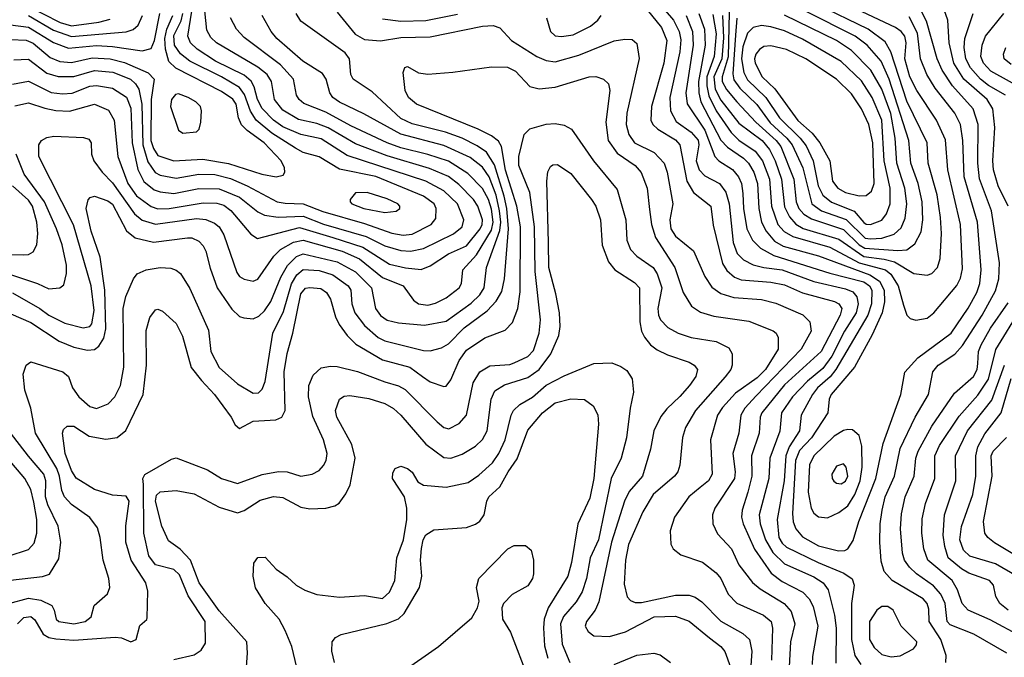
# Model space of a CAD drawing. Extents: x 1173029 to 1307123, y 522559 to 678521.
# Tile 523 of 623: x 1208596 to 1212934, y 659787 to 662597. Entities that reach past the tile are written whole.
import ezdxf

# ---------------------------------------------------------------- set-up
doc = ezdxf.new("R2010")
doc.units = 0

msp = doc.modelspace()

# ---------------------------------------------------------------- linework, layer by layer
at = {"layer": '0CON10XD'}
for points in [[(1211692.9, 662615), (1211697.2, 662517.2), (1211689, 662425), (1211654.8, 662345), (1211660.9, 662290.9), (1211685, 662242.1), (1211765, 662141.2), (1211866.6, 662065), (1211899.6, 662025), (1211924.6, 661975), (1211952.7, 661895), (1211965, 661772.1), (1211987.7, 661727.7), (1212015, 661696.2), (1212047.5, 661677.5), (1212205, 661629.9), (1212315, 661554), (1212405, 661542.4), (1212450.1, 661530.1), (1212535, 661478), (1212595, 661470.7), (1212615, 661479.2), (1212640.4, 661505), (1212651.8, 661545), (1212657, 661655), (1212653.6, 661725), (1212638.4, 661825), (1212599.2, 661965), (1212594.4, 662055), (1212505, 662238), (1212434.7, 662455.3), (1212409.4, 662499.4), (1212335, 662555.5), (1211884.7, 662775)], [(1208625, 662660.7), (1208774.9, 662584.9), (1208825, 662569.6), (1208944.2, 662585.8), (1208995, 662599.3)], [(1209975, 661638), (1210108.2, 661595), (1210225, 661520.2), (1210296.1, 661503.9), (1210365, 661496.7), (1210405, 661511.8), (1210485, 661565.7), (1210565, 661600), (1210624.8, 661675), (1210633.9, 661695), (1210634.5, 661715), (1210614.8, 661775), (1210595.2, 661805), (1210530.4, 661870.4), (1210485, 661905.5), (1210401.9, 661941.9), (1210215, 661997.9), (1210075, 662050), (1209955, 662120.2), (1209905, 662139.4), (1209825, 662158), (1209755, 662198.9), (1209718.4, 662245), (1209704.8, 662325), (1209686.7, 662355), (1209645, 662387.8), (1209462.7, 662495), (1209438.3, 662518.3), (1209421.1, 662551.1), (1209405.7, 662694.3)], [(1211395, 662692.4), (1211477, 662595), (1211501.7, 662545), (1211509.1, 662509.1), (1211504.6, 662455.4), (1211460.8, 662255), (1211463.5, 662195), (1211488.5, 662148.5), (1211555, 662102), (1211585, 662066.6), (1211588.2, 662045), (1211576.6, 661975), (1211589.5, 661935), (1211615, 661909.2), (1211678.9, 661875), (1211707.3, 661837.3), (1211721.7, 661785), (1211739.7, 661615), (1211756.6, 661566.5), (1211785, 661539.5), (1211827.3, 661517.3), (1211875, 661504.8), (1211955.6, 661495), (1212095, 661443), (1212235, 661411.5), (1212267.3, 661397.3), (1212285, 661375.5), (1212290.3, 661345), (1212281.9, 661305), (1212230.6, 661225), (1212175, 661114.8), (1212135, 661059.8), (1212066.4, 661003.6), (1212001.6, 660935), (1211952.6, 660865), (1211945, 660784), (1211900.4, 660665), (1211896, 660575), (1211854, 660415), (1211858, 660375), (1211881.7, 660305), (1211915, 660249.3), (1211965, 660199.2), (1212095, 660142), (1212136.7, 660115), (1212158.1, 660085), (1212186.6, 659973.4), (1212192.7, 659915), (1212191.3, 659761.3)], [(1211723.7, 662695), (1211717, 662433), (1211691.2, 662345), (1211691.5, 662325), (1211709.7, 662289.7), (1211755, 662234.8), (1211839.3, 662145), (1211929.4, 662065), (1211948.9, 662038.9), (1212007.1, 661895), (1212017.4, 661795), (1212028.2, 661765), (1212050.5, 661740.5), (1212085, 661719.6), (1212225, 661672.7), (1212295.4, 661605.4), (1212319.7, 661589.7), (1212465, 661580.2)], [(1208478, 661335), (1208645, 661263.4), (1208770.2, 661180.2), (1208835, 661153.9), (1208895, 661140.8), (1208925, 661143.3), (1208945, 661158.7), (1208966.5, 661193.5), (1208975.4, 661234.6), (1208971.6, 661405), (1208950.9, 661550.9), (1208910.8, 661665), (1208888.9, 661765), (1208897.3, 661802.7), (1208906.7, 661813.3), (1208925, 661820), (1208985, 661798.6), (1209005, 661784.7), (1209066.7, 661666.7), (1209105, 661635.3), (1209185, 661617), (1209335.8, 661635.8), (1209355.2, 661635.2), (1209385, 661621.8), (1209405, 661600.5), (1209416.8, 661576.8), (1209435, 661502.5), (1209466, 661416), (1209531.2, 661321.2), (1209565, 661288.9), (1209582.9, 661282.9), (1209625, 661278.2), (1209650.1, 661289.9), (1209675, 661313.8), (1209702.9, 661355), (1209747, 661463), (1209776, 661514), (1209815, 661553.6), (1209845, 661565.5), (1209995, 661529.4), (1210075, 661485.6), (1210145.8, 661415), (1210163.6, 661325), (1210185, 661294.1), (1210215, 661273.2), (1210265, 661261.7), (1210379.2, 661250.8), (1210475, 661267.9), (1210585, 661347.2), (1210622.7, 661385), (1210642.9, 661415), (1210652.6, 661505), (1210712.1, 661667.9), (1210715.7, 661705), (1210710.5, 661755), (1210695, 661824.1), (1210665, 661904.3), (1210635, 661947), (1210580.1, 661990.1), (1210465, 662043), (1210275, 662092.6), (1210112.8, 662182.8), (1210005, 662233.4), (1209976, 662255), (1209961.8, 662275), (1209945.7, 662335), (1209929.6, 662359.6), (1209844.2, 662414.2), (1209728.9, 662515), (1209704.7, 662545), (1209663.9, 662615)], [(1208548.1, 660025), (1208635, 660047.6), (1208689.5, 660039.5), (1208737.5, 660015), (1208748.6, 659995), (1208756.9, 659955), (1208768, 659945), (1208835, 659934.3), (1208883.8, 659945), (1208910.8, 659965), (1208924.4, 660015.6), (1208983.2, 660066.8), (1208993.1, 660095), (1208989.5, 660135), (1208963.1, 660215), (1208950.7, 660315), (1208938.2, 660358.2), (1208905, 660403.6), (1208825, 660461.2), (1208793.6, 660495), (1208781.8, 660521.8), (1208771.9, 660585), (1208759.1, 660619.1), (1208665.7, 660775), (1208644.7, 660884.7), (1208619.1, 660965), (1208611.1, 661035), (1208624.3, 661075), (1208645, 661089.2), (1208786.7, 661045), (1208811.2, 661025), (1208828.6, 660975), (1208857.1, 660935), (1208905, 660893.2), (1208935, 660883.1), (1208985.8, 660904.2), (1209015, 660934.4), (1209040, 660985), (1209054.3, 661065.7), (1209051.9, 661325), (1209063, 661377), (1209097.5, 661455), (1209113.4, 661476.6), (1209153.3, 661495), (1209214.6, 661504.6), (1209261.7, 661501.7), (1209285, 661493.6), (1209305, 661478.1), (1209345, 661412.5), (1209428.2, 661228.2), (1209438, 661135), (1209474.7, 661065), (1209555, 660992), (1209625, 660951.8), (1209647.7, 660952.3), (1209665, 660968.9), (1209678, 661002), (1209711.3, 661215), (1209759, 661311), (1209793.4, 661433.4), (1209816.6, 661473.4), (1209845, 661495.6), (1209915, 661491.7), (1209975, 661472.1), (1210043.8, 661425), (1210054.3, 661405), (1210059.3, 661345), (1210073.3, 661305), (1210115, 661248.8), (1210175, 661196.6), (1210205, 661181.7), (1210375, 661139.7), (1210405, 661137.8), (1210455, 661151.2), (1210485, 661168.4), (1210555, 661239.6), (1210656.3, 661313.7), (1210695, 661356.7), (1210720, 661400), (1210731.6, 661455), (1210749.5, 661675), (1210742.2, 661765), (1210730.3, 661819.7), (1210688, 661958), (1210653.1, 662013.1), (1210612, 662042), (1210545, 662075.5), (1210471.4, 662101.4), (1210325, 662137.7), (1210275, 662162.2), (1210148.8, 662278.8), (1210065.7, 662335), (1210055.6, 662355), (1210048.6, 662425), (1210030.7, 662450.7), (1209835, 662590), (1209813.5, 662625)], [(1208555, 662574.3), (1208635, 662564.3), (1208745, 662496.1), (1208811.5, 662471.5), (1208935, 662482.8), (1209005, 662479.1), (1209135, 662460.3), (1209175, 662470.9), (1209190.7, 662505), (1209213.2, 662625)], [(1208555, 662510.6), (1208625, 662506.5), (1208655, 662493), (1208731, 662431), (1208773.5, 662413.5), (1208825, 662408), (1208915, 662428.4), (1208995, 662424.9), (1209057.9, 662407.9), (1209162.7, 662362.7), (1209188.6, 662335), (1209174.7, 662245.3), (1209174.1, 662065), (1209185, 662029.7), (1209205, 661999.3), (1209275, 661975.2), (1209403.1, 661983.1), (1209516.4, 661963.6), (1209663.1, 661916.9), (1209725.5, 661904.5), (1209757.6, 661912.4), (1209764.3, 661925), (1209763.3, 661945), (1209748.5, 661975), (1209673.8, 662055), (1209598.7, 662108.7), (1209573.8, 662133.8), (1209560, 662165), (1209549.8, 662225), (1209535, 662247.4), (1209485, 662280), (1209283.8, 662383.8), (1209253.4, 662413.5), (1209238, 662468), (1209235.1, 662515), (1209244.1, 662555), (1209270.3, 662615)], [(1208570.1, 662419.9), (1208635, 662423.5), (1208715, 662361.3), (1208766.1, 662346.1), (1208835, 662346.8), (1208925, 662372.6), (1209006, 662366), (1209084.4, 662334.4), (1209107, 662315), (1209121.3, 662291.3), (1209133.5, 662225), (1209138, 662045), (1209160.3, 661970.3), (1209193.4, 661923.4), (1209215, 661912.3), (1209285, 661899.1), (1209385, 661916.7), (1209456, 661915), (1209525, 661897.8), (1209598.2, 661865), (1209730.6, 661795), (1209765, 661788), (1209845, 661786.4), (1209931.5, 661751.5), (1210115, 661699.6), (1210235, 661655.8), (1210285, 661648.3), (1210325, 661652.5), (1210408.5, 661695), (1210428.8, 661721.2), (1210431.6, 661765), (1210422.2, 661785), (1210375, 661818.8), (1210165, 661905.4), (1210005, 661938.8), (1209915, 661993.2), (1209845, 662011.6), (1209810.7, 662030.7), (1209707.5, 662097.5), (1209637.4, 662155), (1209613.6, 662193.6), (1209587.2, 662267.2), (1209565, 662298.6), (1209485.9, 662345), (1209345, 662414.2), (1209305, 662446.5), (1209277.5, 662485), (1209275, 662527.9), (1209307.7, 662592.3), (1209314.7, 662625)], [(1208635, 662615.6), (1208745, 662551.5), (1208825, 662523.7), (1209065, 662543.5), (1209096.3, 662553.7), (1209117.6, 662572.4), (1209136.9, 662615)], [(1210122.4, 661642.4), (1210205, 661600.2), (1210275, 661579.3), (1210317.2, 661577.2), (1210375, 661589), (1210506.7, 661653.3), (1210545, 661683.8), (1210552.3, 661715), (1210525.7, 661785), (1210465, 661842.4), (1210386, 661886), (1210038.3, 661998.3), (1209925, 662072.6), (1209835, 662090.6), (1209755, 662124.3), (1209715, 662154.1), (1209665, 662205.7), (1209643.5, 662245), (1209628.9, 662301.1), (1209616.4, 662326.4), (1209585, 662353.4), (1209458.2, 662415), (1209377.9, 662467.9), (1209348.6, 662495), (1209336.8, 662525), (1209354.5, 662635)], [(1209995, 662630), (1210073.4, 662533.4), (1210115, 662509.5)], [(1210195, 662600.7), (1210275, 662590.3), (1210385.7, 662594.3), (1210525, 662621.9)], [(1210916.9, 662605), (1210935.4, 662545.4), (1210955, 662526.7), (1210982.5, 662522.5), (1211035, 662530.7), (1211111, 662569), (1211143.8, 662595), (1211158.7, 662615)], [(1211361.3, 662641.3), (1211423.5, 662563.5), (1211446.9, 662505), (1211433.6, 662405), (1211379.4, 662215), (1211376.1, 662155), (1211386.1, 662135), (1211407.3, 662115), (1211485, 662067.1), (1211505, 662045.5), (1211535.1, 661885.1), (1211565.3, 661835), (1211641.5, 661775), (1211651.6, 661691.6), (1211693.2, 661523.2), (1211711.7, 661491.7), (1211745, 661462.6), (1211775, 661450.6), (1211905, 661440.3), (1211965, 661428.8), (1212045, 661393.3), (1212185.5, 661355), (1212204.8, 661344.8), (1212218.6, 661325), (1212211.4, 661295), (1212127.8, 661135), (1211965, 660987.6), (1211865.2, 660865), (1211858.4, 660845), (1211854.8, 660775), (1211819.6, 660675), (1211822.1, 660585), (1211804.4, 660515), (1211778.9, 660435), (1211776.5, 660405), (1211783.5, 660375), (1211833.3, 660263.3), (1211907.6, 660157.6), (1211955, 660121.7), (1212046, 660075), (1212073.7, 660045), (1212091.4, 660011.4), (1212113.2, 659925), (1212088.5, 659791.5), (1212087.1, 659755)], [(1211531.8, 662615), (1211560.4, 662545), (1211563.2, 662485), (1211530.3, 662275), (1211536.9, 662226.9), (1211615, 662110.5), (1211658.1, 661995), (1211675.7, 661975.7), (1211736.3, 661936.3), (1211763.3, 661905), (1211776.7, 661875), (1211781.9, 661831.9), (1211785.5, 661765), (1211800.4, 661675), (1211825.2, 661625.2), (1211860.2, 661590.2), (1211918.2, 661558.2), (1212165, 661480), (1212315, 661442.5), (1212340.7, 661425), (1212350.3, 661405), (1212349.2, 661345), (1212332.2, 661295), (1212191.9, 661055), (1212166.4, 661023.6), (1212111.2, 660975), (1212088.6, 660945), (1212039, 660855), (1212031.6, 660785), (1211986.9, 660715), (1211971.8, 660675), (1211964.9, 660565), (1211933.6, 660395), (1211941, 660315), (1211955, 660289.7), (1211975, 660273.2), (1212114.4, 660204.4), (1212227.6, 660157.6), (1212263.3, 660133.3), (1212272.2, 660105), (1212261, 660025), (1212260.7, 659865), (1212275.5, 659795.5), (1212301.8, 659755)], [(1211588.8, 662625), (1211613, 662555), (1211615.6, 662485), (1211586.9, 662325), (1211588.1, 662275), (1211597.8, 662235), (1211685, 662066.7), (1211714.7, 662034.7), (1211785, 661987), (1211807.2, 661965), (1211830.7, 661925), (1211846.7, 661875), (1211853.3, 661765), (1211863.8, 661705), (1211884.5, 661664.5), (1211921.5, 661621.5), (1211959.2, 661599.2), (1212115, 661557.2), (1212342.4, 661472.4), (1212384.4, 661444.4), (1212404.9, 661405), (1212405.7, 661354.3), (1212396.6, 661305), (1212351.5, 661208.5), (1212274.3, 661065.7), (1212171.4, 660945), (1212163.2, 660925), (1212156, 660864), (1212084.8, 660755), (1212031.8, 660698.2), (1212014.6, 660654.6), (1212000.5, 660420.5), (1212004, 660384), (1212015, 660353.2), (1212045, 660318.2), (1212115, 660278.4), (1212203.2, 660256.8), (1212231.5, 660258.5), (1212245, 660265.6), (1212267.7, 660302.3), (1212292.9, 660385), (1212368.4, 660575), (1212399.9, 660730.1), (1212478.5, 660945), (1212496.3, 661043.7), (1212553.5, 661106.5), (1212700.2, 661215), (1212775, 661325.4), (1212813.7, 661395), (1212826.3, 661435), (1212831.9, 661495), (1212815.9, 661705), (1212757.1, 661905), (1212751.5, 662065), (1212741.7, 662135), (1212715.7, 662185), (1212630.2, 662295), (1212593.5, 662355), (1212564.4, 662425), (1212551.9, 662538.1), (1212515, 662610.5)], [(1211649.5, 662619.5), (1211664.6, 662535.4), (1211655.7, 662435), (1211623.1, 662345), (1211623.4, 662305), (1211632.1, 662262.1), (1211664.4, 662195), (1211730.5, 662100.5), (1211765, 662066.2), (1211837.1, 662017.1), (1211869.3, 661975), (1211899.3, 661895), (1211908.9, 661775), (1211935.9, 661695), (1211963.6, 661663.6), (1212002.1, 661642.1), (1212164.8, 661595.2), (1212295, 661525.7), (1212411.1, 661495), (1212433.6, 661475), (1212465.9, 661425), (1212489.5, 661339.5), (1212504.6, 661294.6), (1212519.7, 661279.7), (1212545, 661273.1), (1212595, 661282.5), (1212623.3, 661305), (1212724.4, 661425.6), (1212741.5, 661458.5), (1212750.7, 661499.3), (1212741.3, 661695), (1212684.8, 661935), (1212675, 662067.1), (1212635.7, 662155), (1212549, 662285), (1212518.4, 662345), (1212496, 662425), (1212502, 662495), (1212495.2, 662525), (1212479.7, 662545), (1212455, 662562.5), (1212308.1, 662631.9)], [(1212345, 661630.7), (1212395, 661634.3), (1212448.6, 661651.4), (1212479.8, 661680.2), (1212498.1, 661721.9), (1212504.8, 661785), (1212495.2, 661855), (1212460.6, 661965), (1212453.6, 662075), (1212434.1, 662184.1), (1212395, 662290.6), (1212345.5, 662375), (1212261.2, 662461.2), (1212195.3, 662505), (1211965, 662616.4)], [(1212465, 661580.2), (1212505, 661583.4), (1212540.5, 661609.5), (1212568, 661662), (1212575.2, 661714.8), (1212572, 661795), (1212555.2, 661875), (1212522.1, 661965), (1212513.5, 662065), (1212427.4, 662335), (1212392.2, 662415), (1212330.2, 662485), (1212277.4, 662525), (1212058.8, 662635)], [(1212677.1, 659765), (1212677.3, 659795), (1212654.4, 659865), (1212603.8, 659945), (1212601.1, 659998.9), (1212594.2, 660025), (1212577.2, 660045), (1212440.5, 660125), (1212404.5, 660165), (1212391.3, 660211.3), (1212385.3, 660295), (1212386.7, 660375), (1212395.6, 660435), (1212409.4, 660495), (1212451, 660585), (1212475, 660707.8), (1212541, 660845), (1212599.7, 660945), (1212620, 661045), (1212643.1, 661075), (1212716.2, 661123.8), (1212749.3, 661160.7), (1212836.6, 661295), (1212895, 661402.5), (1212910.2, 661455), (1212913, 661525), (1212877.2, 661755), (1212824.8, 661895.2), (1212817.4, 661965), (1212819, 662135), (1212797, 662205), (1212706.4, 662306.4), (1212661.1, 662375), (1212638.6, 662425), (1212590.8, 662590.8), (1212561.2, 662651.2)], [(1212951.3, 661775), (1212907.6, 661865), (1212887.2, 661935), (1212883, 661975), (1212892.1, 662122.1), (1212883.4, 662205), (1212858.1, 662245), (1212755.5, 662335), (1212712.3, 662405), (1212690.8, 662495), (1212685.2, 662595.2), (1212668.8, 662641.2)], [(1212939.7, 662265), (1212865, 662306.9), (1212828.7, 662335), (1212785.7, 662385.7), (1212764.2, 662425), (1212757.8, 662475), (1212760.2, 662515), (1212796.7, 662625)], [(1213038.7, 662278.7), (1212875, 662369.6), (1212842.9, 662405), (1212830.6, 662435), (1212836.5, 662485), (1212851.9, 662525), (1212932, 662625)], [(1208565, 661393.2), (1208684.1, 661324.1), (1208725, 661295.7), (1208795, 661260), (1208875, 661238.9), (1208905, 661244.5), (1208913.2, 661256.8), (1208924.5, 661315.5), (1208911.6, 661425), (1208833.7, 661693.7), (1208680.8, 661995), (1208680, 662045), (1208692, 662065), (1208715, 662077.8), (1208746.4, 662083.6), (1208877.6, 662077.6), (1208900.3, 662070.3), (1208910.6, 662055), (1208913.1, 662005), (1208922.5, 661975), (1208959.3, 661925), (1209005, 661877.6), (1209101.4, 661741.4), (1209135, 661713.5), (1209195, 661695.5), (1209375, 661721), (1209416.1, 661716.1), (1209455, 661700.3), (1209475, 661683.8), (1209495, 661648.9), (1209552.6, 661482.6), (1209565, 661465.6), (1209585, 661453.5), (1209625, 661445.5), (1209645, 661453.5), (1209715.4, 661554.6), (1209745.1, 661584.9), (1209802.9, 661617.1), (1209845, 661625.1), (1210016.7, 661576.7), (1210092.6, 661542.6), (1210195, 661461.5), (1210285.4, 661425), (1210331, 661361), (1210353.1, 661345), (1210395, 661338.7), (1210427.9, 661347.9), (1210475, 661371.9), (1210532.1, 661415), (1210542.3, 661435), (1210548.7, 661495), (1210608.4, 661561.6), (1210675, 661670), (1210682.6, 661705), (1210675, 661761.5), (1210661.1, 661805), (1210635, 661853.2), (1210569.8, 661919.8), (1210485, 661973.2), (1210395, 662003.7), (1210275, 662032.7), (1210215.4, 662055), (1210055, 662129.6), (1209945, 662190.2), (1209847.4, 662227.4), (1209827.3, 662245), (1209816, 662265), (1209803.1, 662335), (1209745, 662397.9), (1209585, 662519.3), (1209551.2, 662555), (1209525.4, 662605)], [(1210115, 662509.5), (1210185, 662504.6), (1210275, 662519), (1210405, 662521.3), (1210635, 662569.1), (1210681.9, 662571.9), (1210711.6, 662561.6), (1210762.2, 662505), (1210874.4, 662434.4), (1210915, 662416.9), (1210955, 662411.8), (1211059.8, 662440.2), (1211215, 662503.6), (1211261.7, 662511.7), (1211295, 662509.2), (1211315, 662492.5), (1211325.5, 662425.5), (1211270.7, 662185), (1211268.3, 662135), (1211280.6, 662090.6), (1211304.5, 662054.5), (1211391.5, 662011.5), (1211435.2, 661965.2), (1211449.3, 661925), (1211474.3, 661785), (1211459.8, 661715), (1211464.8, 661675), (1211485, 661642.8), (1211565, 661578.9), (1211614.8, 661464.8), (1211645, 661417.7), (1211685, 661390.3), (1211742.7, 661372.7), (1211865, 661364.7), (1211927.2, 661347.2), (1212045.8, 661295.8), (1212076.7, 661265), (1212083.8, 661225), (1212039.8, 661145), (1211840.6, 660939.4), (1211791.1, 660885), (1211773.5, 660855), (1211765.2, 660775), (1211737.4, 660685), (1211748.1, 660605), (1211746.1, 660575), (1211659.3, 660445), (1211648.7, 660415), (1211649.6, 660375), (1211671.2, 660331.2), (1211732.9, 660265), (1211764.5, 660194.5), (1211825, 660116.8), (1211858.4, 660088.4), (1211964.8, 660024.8), (1211995, 659988.5), (1212011.9, 659935), (1211992.4, 659855), (1211986.5, 659745)], [(1211755, 662604.3), (1211749.2, 662529.2), (1211738.1, 662358.1), (1211742.5, 662332.5), (1211768.8, 662295), (1211843.1, 662223.1), (1211903.3, 662143.3), (1211976.6, 662075), (1212000, 662045), (1212045.9, 661945), (1212086.4, 661785), (1212128.8, 661755), (1212237.1, 661717.1), (1212321.1, 661635), (1212345, 661630.7)], [(1212345, 661694.8), (1212395, 661713.9), (1212415, 661741.1), (1212431.7, 661785), (1212431.8, 661855), (1212404.4, 661975), (1212395.1, 662155), (1212352.7, 662255), (1212305, 662327.9), (1212215, 662413.5), (1212045, 662511.5), (1211965, 662547.7), (1211904.8, 662565.2), (1211865, 662570.9), (1211827.5, 662562.5), (1211802.7, 662537.3), (1211782.7, 662477.3), (1211776.3, 662425), (1211787, 662365), (1211802.3, 662332.3), (1211882.9, 662255), (1211943.3, 662165), (1212034.8, 662075), (1212060.6, 662040.6), (1212092.2, 661975), (1212113.8, 661865), (1212135, 661823.8), (1212172.4, 661792.4), (1212273.1, 661753.1), (1212315, 661702.9), (1212325, 661695.7), (1212345, 661694.8)], [(1212295, 661821.3), (1212325, 661822.2), (1212348.9, 661841.1), (1212361.2, 661875), (1212354.7, 662054.7), (1212337.5, 662135), (1212305, 662204.5), (1212260.4, 662270.4), (1212194.6, 662335), (1212059.2, 662425), (1211975, 662465.2), (1211905, 662481.8), (1211875, 662478.9), (1211855, 662465.9), (1211840, 662445), (1211833.7, 662425), (1211836, 662405), (1211867.9, 662345), (1211923, 662293), (1212025, 662153), (1212087.4, 662097.4), (1212121, 662055), (1212164.8, 661975), (1212177.4, 661885), (1212200.9, 661855), (1212235, 661835.2), (1212295, 661821.3)], [(1212965, 662399.3), (1212933.3, 662425), (1212931.3, 662445), (1212941.3, 662475)], [(1208586.5, 659935), (1208615, 659963), (1208645, 659967.6), (1208662.2, 659952.2), (1208699.9, 659889.9), (1208725, 659875.2), (1208755, 659868), (1208835, 659862.2), (1209016.7, 659876.7), (1209045, 659873.5), (1209085, 659856), (1209108.8, 659865), (1209125, 659927.5), (1209156.2, 659953.8), (1209158.3, 659961.7), (1209160.7, 660079.3), (1209151.5, 660115), (1209087.1, 660215), (1209064.4, 660294.4), (1209063.4, 660366.6), (1209078.2, 660475), (1209065, 660497.3), (1209005, 660501.2), (1208925, 660526.8), (1208845, 660576.2), (1208825, 660610), (1208797, 660685), (1208784.5, 660775), (1208788.9, 660791.1), (1208805, 660805.6), (1208834.3, 660805.7), (1208901.7, 660761.7), (1208975, 660747.9), (1209025, 660755.5), (1209063.4, 660786.6), (1209140, 660945), (1209155.3, 661074.7), (1209152.9, 661227.1), (1209169.6, 661285), (1209195, 661318.5), (1209205, 661321.1), (1209225, 661313.3), (1209285, 661258.6), (1209313, 661203), (1209352.2, 661065), (1209396.7, 661006.7), (1209453.8, 660945), (1209527.5, 660845), (1209545, 660812), (1209565, 660796), (1209625, 660828.6), (1209725, 660833.5), (1209750.8, 660845), (1209765.4, 660875), (1209761.3, 661045), (1209774.4, 661125.6), (1209799.5, 661215), (1209835, 661388.9), (1209855, 661413.9), (1209875, 661416.3), (1209922.6, 661412.6), (1209948.2, 661395), (1209965, 661365.7), (1209987.3, 661287.3), (1210003.7, 661253.7), (1210038.7, 661205), (1210076.6, 661166.6), (1210195, 661098.1), (1210315, 661065.7), (1210370.8, 661025), (1210405, 661001.8), (1210465, 660980), (1210475, 660981.9), (1210495, 661009.4), (1210532.4, 661095), (1210565, 661140.9), (1210645, 661195.3), (1210735, 661228.9), (1210767.6, 661262.4), (1210791.3, 661325), (1210801.7, 661398.3), (1210802.7, 661685), (1210786.8, 661775), (1210736, 661934), (1210718.3, 662038.3), (1210705, 662062), (1210675.4, 662085), (1210615.4, 662115.4), (1210344.4, 662225), (1210308.5, 662255), (1210294.6, 662285), (1210285.7, 662365), (1210292.9, 662387.1), (1210305, 662391.2), (1210353, 662363), (1210395, 662356.6), (1210505, 662365.2), (1210675, 662389.3), (1210745, 662388.4), (1210780, 662370), (1210843.4, 662303.4), (1210885, 662293.1), (1210955, 662299.3), (1211105, 662345.3), (1211135, 662346.2), (1211168.8, 662335), (1211190.6, 662315), (1211196.8, 662285), (1211179.2, 662145), (1211189.5, 662065), (1211228.4, 662008.4), (1211307.3, 661955), (1211333.9, 661923.9), (1211360.6, 661855), (1211370.9, 661760.9)], [(1208565, 662313.4), (1208635, 662326.2), (1208735, 662276.7), (1208785, 662269.8), (1208827, 662273), (1208905, 662303.7), (1208935, 662307.9), (1209005, 662296), (1209066, 662256), (1209085, 662208), (1209091, 662055), (1209117, 661937), (1209143.4, 661883.4), (1209188.1, 661848.1), (1209215, 661838.5), (1209275, 661831), (1209385, 661852.6), (1209475, 661852.3), (1209565, 661815.5), (1209645, 661750.5), (1209675, 661735.2), (1209735, 661726.4), (1209845, 661731.5), (1209935, 661695.9), (1210122.4, 661642.4)], [(1209315, 662097.5), (1209375, 662102.5), (1209387.5, 662115), (1209393.8, 662145), (1209397.5, 662195), (1209392, 662215), (1209372, 662235), (1209338, 662255), (1209295, 662270.5), (1209282.1, 662267.9), (1209265.5, 662245), (1209260.4, 662215), (1209295, 662110), (1209315, 662097.5)], [(1208575, 662217.5), (1208635, 662231.1), (1208706.8, 662206.8), (1208755, 662196.8), (1208815, 662193.5), (1208925, 662224.3), (1208987.9, 662197.9), (1209012.7, 662155), (1209028.5, 661995), (1209072.4, 661875), (1209111.3, 661821.3), (1209175, 661773.3), (1209205, 661764.1), (1209255.2, 661765.2), (1209405, 661790), (1209465, 661789.3), (1209495, 661779.4), (1209526.6, 661756.6), (1209615, 661651.8), (1209643.5, 661633.5), (1209828.7, 661681.3), (1209975, 661638)], [(1210794.8, 661995), (1210819.4, 662090.6), (1210843.5, 662116.5), (1210915, 662137.1), (1210955, 662139.6), (1210995, 662132.2), (1211027.1, 662115), (1211124.7, 661975), (1211228.7, 661848.7), (1211266.2, 661715), (1211271.6, 661625), (1211286.6, 661585), (1211315.5, 661555.5), (1211386.8, 661505), (1211405, 661477.8), (1211425.6, 661415), (1211407.1, 661325), (1211410, 661295), (1211419.6, 661275), (1211451.3, 661241.3), (1211497.1, 661215), (1211555, 661196.8), (1211665, 661179.5), (1211721, 661151), (1211735.4, 661125), (1211735.4, 661075), (1211729.2, 661055), (1211705, 661023.9), (1211572.9, 660875), (1211529.7, 660800.3), (1211516.2, 660756.2), (1211505.3, 660634.7), (1211496.4, 660605), (1211481.5, 660585), (1211387.5, 660505), (1211341.8, 660428.2), (1211278.3, 660285), (1211265.6, 660215), (1211259.5, 660109.5), (1211273.1, 660053.1), (1211287.6, 660037.6), (1211308.4, 660028.4), (1211335, 660028.8), (1211485, 660061.6), (1211545, 660060.8), (1211572.4, 660052.4), (1211601.3, 660031.3), (1211685, 659945.9), (1211782.7, 659892.7), (1211811.6, 659865), (1211822.5, 659815), (1211812, 659665)], [(1208524.8, 661484.8), (1208675, 661435.3), (1208725, 661411.8), (1208772.5, 661415), (1208791.1, 661428.9), (1208801.7, 661478.3), (1208801.6, 661515), (1208783.2, 661605), (1208757.8, 661675), (1208705.1, 661795.1), (1208616, 661916), (1208580.6, 662005)], [(1209275, 659778.2), (1209365, 659798.6), (1209395, 659819.2), (1209415, 659850), (1209413.1, 659945), (1209337.8, 660057.8), (1209300.2, 660150.2), (1209275, 660174.3), (1209195, 660195.3), (1209164.4, 660235), (1209142.3, 660335), (1209141, 660549), (1209139.1, 660575), (1209147.6, 660592.4), (1209265, 660661.1), (1209285, 660666.9), (1209422.8, 660612.8), (1209485.8, 660575), (1209555, 660552.8), (1209665, 660592.3), (1209736.4, 660606.4), (1209774.6, 660604.6), (1209835, 660586.2), (1209885, 660593.6), (1209915, 660610.5), (1209935, 660633.1), (1209946.8, 660655), (1209951.1, 660685), (1209934.1, 660745), (1209887.9, 660847.9), (1209868.4, 660935), (1209869.7, 660985), (1209888.8, 661031.2), (1209925, 661062.2), (1209965, 661070), (1209995, 661068.5), (1210085, 661046.9), (1210205, 661001.6), (1210265, 660983.6), (1210295, 660967.2), (1210435.4, 660825), (1210465, 660800.4), (1210486.5, 660793.5), (1210531.9, 660818.1), (1210565.2, 660854.8), (1210593.6, 660996.4), (1210622.7, 661045), (1210667.7, 661072.3), (1210755, 661077.8), (1210775, 661084.3), (1210835, 661113.3), (1210860.4, 661139.6), (1210884.4, 661215), (1210890.6, 661275), (1210866.8, 661486.8), (1210864, 661685), (1210844, 661835), (1210795.9, 661955), (1210794.8, 661995)], [(1209593.3, 659725), (1209599.6, 659805), (1209596.2, 659855), (1209475, 659991.5), (1209386.3, 660115), (1209349.3, 660215), (1209303.2, 660263.2), (1209251.2, 660301.2), (1209222.4, 660365), (1209194.2, 660475), (1209198.3, 660501.7), (1209215, 660516.8), (1209285, 660521.8), (1209365, 660508), (1209475, 660449.3), (1209555, 660423.8), (1209585, 660433.8), (1209655, 660479.6), (1209714.2, 660495.8), (1209755, 660491.6), (1209835, 660448.5), (1209875, 660441.5), (1209945.5, 660444.5), (1209985, 660454.2), (1210003.2, 660466.8), (1210032.8, 660507.2), (1210052.5, 660547.5), (1210074.2, 660665), (1210059.7, 660725), (1209992.8, 660845), (1209986.8, 660875), (1210005.7, 660925), (1210025, 660937.9), (1210051.1, 660941.1), (1210135, 660928.4), (1210205, 660905.2), (1210243.2, 660883.2), (1210276, 660855), (1210385, 660726.9), (1210465, 660668.5), (1210495, 660665.4), (1210545, 660682), (1210605, 660717.5), (1210635, 660746.4), (1210656.4, 660785), (1210673.7, 660925), (1210689, 660961), (1210731.4, 660988.6), (1210835, 661020), (1210884.9, 661055.1), (1210935.8, 661124.2), (1210971.4, 661205), (1210977.5, 661245), (1210973.8, 661305), (1210958.9, 661388.9), (1210927.6, 661505), (1210925.9, 661615.9), (1210918.4, 661885), (1210923.1, 661926.9), (1210935, 661950), (1210945, 661957.5), (1210965, 661958.6), (1211025, 661918.9), (1211115.2, 661805.2), (1211133.9, 661775), (1211154.7, 661715), (1211163, 661603), (1211189.9, 661529.9), (1211217.5, 661495), (1211305, 661439.3), (1211327.2, 661415), (1211328.1, 661265), (1211335.3, 661225), (1211348.2, 661198.2), (1211374.8, 661164.8), (1211405, 661142.5), (1211450.2, 661120.3), (1211545, 661088), (1211568.1, 661075), (1211582.7, 661055), (1211575.4, 661025), (1211546.8, 660985), (1211505, 660936.2), (1211447.2, 660882.8), (1211421.4, 660848.6), (1211390, 660785), (1211375.9, 660704.1), (1211339.5, 660585), (1211281.9, 660518.1), (1211260.7, 660475), (1211204.2, 660295), (1211147.9, 660032.1), (1211131.3, 659995), (1211092.7, 659945), (1211086.9, 659925), (1211100.7, 659900.7), (1211125, 659881.4), (1211195, 659878.2), (1211265, 659899.2), (1211391.9, 659965), (1211485, 659969.1), (1211545, 659947.2), (1211635, 659873.4), (1211685, 659834.6), (1211702.8, 659812.8), (1211753.5, 659675)], [(1208275, 661565.8), (1208615, 661560.6), (1208635, 661562.7), (1208655, 661573.8), (1208671.8, 661605), (1208675.7, 661654.3), (1208670.9, 661705), (1208652.8, 661775), (1208635, 661801.6), (1208564.8, 661865)], [(1210205, 661746.8), (1210255, 661753.6), (1210270.8, 661765), (1210271.4, 661775), (1210261.4, 661785), (1210215, 661807.6), (1210126.7, 661835), (1210075.7, 661834.3), (1210052, 661805), (1210051.4, 661795), (1210060, 661785), (1210112.5, 661765), (1210205, 661746.8)], [(1211370.9, 661760.9), (1211379.2, 661695), (1211396.7, 661636.7), (1211482.3, 661505), (1211519.7, 661395), (1211555.3, 661335.3), (1211595, 661308.9), (1211655, 661290), (1211807.9, 661267.9), (1211915.8, 661225.8), (1211929.4, 661215), (1211937.2, 661197.2), (1211938.4, 661145), (1211881.9, 661055), (1211845, 661019.4), (1211749.4, 660950.6), (1211692.2, 660887.8), (1211670.5, 660855), (1211640.3, 660745), (1211646.3, 660593.7), (1211631.3, 660565), (1211593.8, 660535), (1211543.8, 660495), (1211481.8, 660405), (1211462.2, 660345), (1211465.5, 660285.5), (1211475.5, 660265.5), (1211509.5, 660239.5), (1211605, 660206.2), (1211665, 660159.6), (1211685, 660134.4), (1211717.7, 660065), (1211755.2, 660025.2), (1211873.5, 659973.5), (1211906.5, 659945), (1211912.4, 659915), (1211907.8, 659775)], [(1212945, 659805.8), (1212799.2, 659889.2), (1212695, 659929.7), (1212682.7, 659945), (1212673, 660025), (1212655.1, 660065.1), (1212622, 660102), (1212547.2, 660155), (1212515.9, 660185), (1212494.8, 660215), (1212486, 660246), (1212476.6, 660353.4), (1212480.7, 660419.3), (1212497.5, 660495), (1212537, 660585), (1212544.8, 660665), (1212554.3, 660695), (1212615, 660805.4), (1212715, 660951.8), (1212798.1, 661025), (1212814, 661055), (1212817.7, 661082.3), (1212820.9, 661135), (1212832, 661165), (1212872.9, 661237.1), (1212951.3, 661348.7)], [(1213008.2, 659878.2), (1212872.5, 659952.5), (1212775, 659994.3), (1212748.8, 660025), (1212728.1, 660085), (1212704.2, 660125), (1212597.3, 660215), (1212579.8, 660265), (1212571, 660335), (1212572.2, 660397.8), (1212587.3, 660465), (1212627.5, 660575), (1212628.8, 660675), (1212649.1, 660720.9), (1212735, 660849.7), (1212817.8, 660942.2), (1212865, 661013.4), (1212896.9, 661143.1), (1213007.5, 661322.5)], [(1209837.3, 659655), (1209795.5, 659835), (1209765.5, 659905), (1209739.4, 659955), (1209677.1, 660025), (1209635, 660093.3), (1209624.6, 660144.6), (1209628.3, 660201.7), (1209645, 660227.5), (1209677.9, 660227.9), (1209725.5, 660175.5), (1209775, 660142.5), (1209814.6, 660104.6), (1209852.8, 660082.8), (1209904.6, 660064.6), (1210005, 660052.9), (1210115, 660059.3), (1210195, 660046.2), (1210225, 660074.5), (1210248.9, 660125), (1210258.3, 660225), (1210287.7, 660305), (1210301.1, 660395), (1210301.2, 660445), (1210291.9, 660495), (1210238.8, 660575), (1210240.4, 660599.6), (1210250.9, 660619.1), (1210275, 660629.1), (1210305, 660619.6), (1210325, 660602.5), (1210350.9, 660560.9), (1210375, 660546.4), (1210475, 660537.7), (1210572.3, 660557.7), (1210619.7, 660590.3), (1210679.7, 660645), (1210707, 660685), (1210735.2, 660745), (1210762.1, 660855), (1210772, 660875), (1210799.1, 660900.9), (1210855, 660933.8), (1210915, 660986.9), (1210995, 661028.4), (1211125, 661082.5), (1211205, 661084.4), (1211245, 661069.4), (1211270.6, 661050.6), (1211294.4, 661015), (1211300.5, 660955), (1211285.3, 660885), (1211270, 660755), (1211246.8, 660665), (1211202.7, 660575), (1211145.5, 660305), (1211110.2, 660225), (1211093, 660135), (1211074, 660076), (1211048.2, 660031.8), (1210992.5, 659967.5), (1210979, 659935), (1210985.6, 659845), (1211020.2, 659765)], [(1212951.1, 659995), (1212914, 660025), (1212897.3, 660055), (1212886.2, 660105), (1212868.9, 660125), (1212778, 660158), (1212745, 660176.6), (1212686.7, 660225), (1212671.7, 660275), (1212665.2, 660325), (1212670.7, 660415), (1212720.7, 660565), (1212719.2, 660675), (1212772.4, 660785), (1212879.7, 660920.3), (1212934.7, 661075.3)], [(1212989.3, 660145), (1212895, 660199), (1212782.3, 660232.3), (1212755, 660258.7), (1212737.5, 660305), (1212745.8, 660364.2), (1212795.9, 660505), (1212808.2, 660585), (1212808.1, 660675), (1212817.8, 660715), (1212848.2, 660771.8), (1212920.4, 660865), (1212965, 661016.4)], [(1209983.5, 659765), (1209971.5, 659815), (1209972.5, 659855), (1209987.1, 659875), (1210012.4, 659887.6), (1210213.7, 659936.3), (1210265, 659956.4), (1210289.7, 659980.3), (1210357.7, 660095), (1210367.5, 660145), (1210362.5, 660215), (1210366.6, 660266.6), (1210373.8, 660305), (1210385, 660327.3), (1210420.9, 660349.1), (1210565, 660359.1), (1210605, 660373.3), (1210623.1, 660386.9), (1210642.5, 660415), (1210653.5, 660475), (1210663.5, 660495), (1210712, 660538), (1210748.4, 660605), (1210788.5, 660661.5), (1210835, 660787.9), (1210900, 660865), (1210955, 660908), (1211025, 660926.9), (1211085, 660923.1), (1211122.5, 660895), (1211143.9, 660856.1), (1211145.6, 660815), (1211125.2, 660575), (1211108.3, 660488.3), (1211055.4, 660375), (1211027.4, 660205), (1211011.2, 660145), (1210925, 660005.6), (1210907, 659955), (1210903.2, 659916.8), (1210907.8, 659837.8), (1210923.5, 659783.5)], [(1208545, 660232.8), (1208635, 660262), (1208659.9, 660290.1), (1208671.7, 660335), (1208672.1, 660395), (1208658.5, 660471.5), (1208645, 660526.7), (1208618.2, 660575), (1208396.8, 660835)], [(1208555, 660127.2), (1208696.7, 660143.3), (1208726.9, 660153.1), (1208768.3, 660221.7), (1208777.9, 660295), (1208766, 660365), (1208719.7, 660459.7), (1208709.6, 660495), (1208711.3, 660565), (1208702.9, 660595), (1208635, 660674.1), (1208494.5, 660854.5)], [(1212155, 660402.5), (1212205, 660424.7), (1212245, 660455.3), (1212275.5, 660504.5), (1212299.3, 660565), (1212307.7, 660625), (1212307.1, 660717.1), (1212295, 660764), (1212265, 660789.4), (1212245, 660791.8), (1212225, 660786.1), (1212185, 660761.2), (1212095, 660675.3), (1212075.3, 660635.3), (1212070.5, 660515), (1212083.6, 660445), (1212095, 660422.9), (1212115, 660406.7), (1212155, 660402.5)], [(1213055, 660192.8), (1212891.7, 660291.7), (1212861.8, 660315), (1212848.5, 660335), (1212842.5, 660385), (1212881.2, 660585), (1212876.3, 660675), (1212885, 660695.4), (1212943.7, 660756.3)], [(1212215, 660551.8), (1212235, 660563.3), (1212245.2, 660585), (1212237.8, 660625), (1212225, 660640), (1212195, 660628.9), (1212174, 660595), (1212175.4, 660575), (1212183, 660563), (1212195, 660554), (1212215, 660551.8)], [(1210275, 659719.2), (1210440.8, 659835), (1210588.3, 659961.7), (1210613.8, 660005), (1210620, 660035), (1210608.8, 660095), (1210618.8, 660135), (1210746.2, 660265), (1210775, 660280), (1210825, 660280), (1210849.7, 660259.7), (1210860, 660215), (1210860, 660155), (1210855, 660133.8), (1210835, 660102), (1210765.9, 660064.1), (1210727.5, 660025), (1210720, 660005), (1210723.8, 659955), (1210758.7, 659898.7), (1210836.9, 659695)], [(1212435, 659789.4), (1212475, 659794.1), (1212534.4, 659825), (1212547.4, 659842.6), (1212548.5, 659855), (1212479.6, 659925), (1212445, 659995.7), (1212420.9, 660010.9), (1212395, 660010.9), (1212372.5, 659995), (1212340.8, 659945), (1212339.6, 659865), (1212360.9, 659830.9), (1212395, 659800), (1212435, 659789.4)], [(1211215.7, 659755), (1211315, 659797.2), (1211390, 659805), (1211417.4, 659797.4), (1211463.8, 659765)]]:
    msp.add_lwpolyline(points, dxfattribs=at)

doc.saveas('drawing.dxf')
